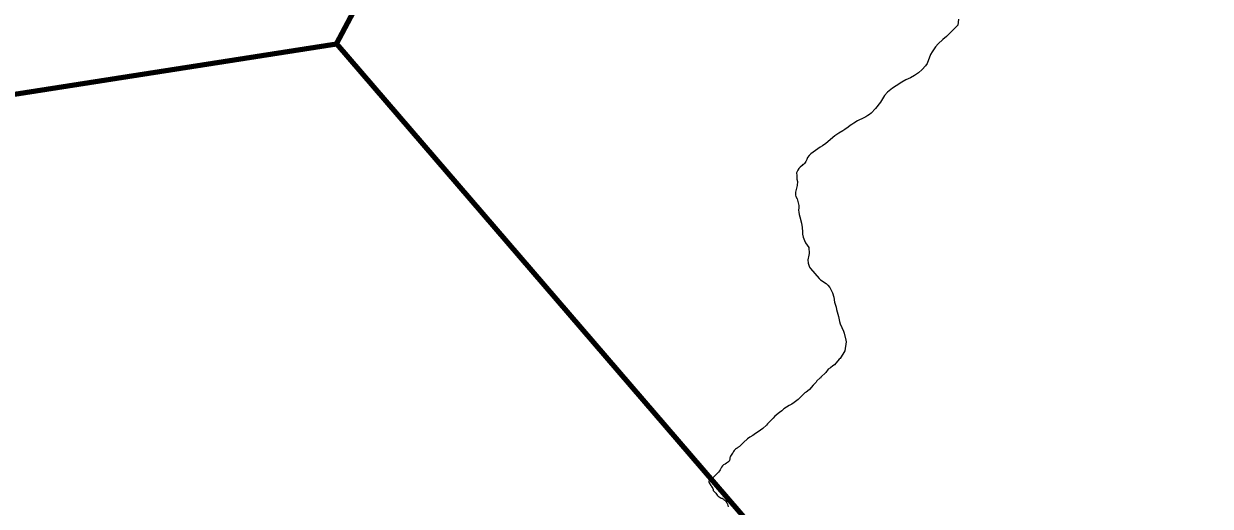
# Model space of a CAD drawing. Extents: x 553962 to 842807, y 8883888 to 9032388.
# Drawn here: x 643783 to 656600, y 8985517 to 8990731 of the extents above; entities that cross this region are included whole.
import ezdxf

# ---------------------------------------------------------------- set-up
doc = ezdxf.new("R2010")
doc.units = 0
doc.header["$LTSCALE"] = 20
doc.layers.add('24', color=7, linetype='Continuous', lineweight=25)
doc.layers.add('9', color=7, linetype='Continuous', lineweight=90)

msp = doc.modelspace()

# ---------------------------------------------------------------- linework, layer by layer
at = {"layer": '24'}
msp.add_line((651186.18, 8985771.91), (651204.84, 8985742.97), dxfattribs=at)
for points in [[(653879.25, 8990781.37), (653873.39, 8990717.3), (653870.96, 8990712.83), (653853.91, 8990697.68), (653837.58, 8990680.46), (653785.84, 8990630.74), (653750.45, 8990593.36), (653711.75, 8990559.99), (653662.27, 8990513.61), (653630.66, 8990479.79), (653595.31, 8990427.98), (653578.65, 8990397.18), (653540.16, 8990301.51), (653523.47, 8990277.27), (653486.49, 8990235.34), (653446.5, 8990200.58), (653425.76, 8990184.61), (653406.17, 8990172.31), (653360.6, 8990147.46), (653312.04, 8990125.16), (653268.18, 8990099.48), (653207.53, 8990058.71), (653167.28, 8990033.49), (653113.79, 8989990.45), (653082.68, 8989954.32), (653036.62, 8989884.22), (652982.55, 8989813.85), (652936.66, 8989764.35), (652918.88, 8989751.12), (652899.69, 8989740.25)], [(652899.69, 8989740.25), (652877.76, 8989724.55), (652836.2, 8989703.28), (652811.91, 8989693.19), (652789.99, 8989682.28), (652749.22, 8989657.72), (652728.38, 8989641.94), (652709.2, 8989630.01), (652689.85, 8989614.11), (652650.96, 8989586.78), (652629.97, 8989575.45), (652587.18, 8989548.71), (652545.84, 8989519.29), (652446.15, 8989438), (652446.15, 8989438), (652410.17, 8989412.29), (652385.62, 8989397.21), (652285, 8989325.55), (652267.22, 8989307.91), (652248.39, 8989284.69), (652242.13, 8989265.44), (652232.12, 8989243.48), (652215.77, 8989220.32), (652206.63, 8989210.29), (652200.3, 8989208.71), (652190.4, 8989198.31), (652168.82, 8989181.81), (652154.89, 8989167.68), (652143.07, 8989149.48), (652131.24, 8989120.96), (652131.35, 8989114.16), (652134.49, 8989097.48), (652135.63, 8989052.18), (652139.72, 8989027.79), (652138.76, 8988983.32), (652120.94, 8988912.64), (652118.49, 8988880.41), (652123.89, 8988863.83), (652137.07, 8988840.55), (652156.49, 8988767.09), (652156.76, 8988741.83), (652151.78, 8988718.25), (652153.76, 8988694.72), (652158.1, 8988671.2), (652167.31, 8988644.8), (652184.82, 8988576.15), (652192.29, 8988528.13), (652195.32, 8988482.81), (652193.6, 8988458.45), (652201.37, 8988423.09), (652217.15, 8988390.28), (652226.71, 8988365.13), (652264.78, 8988314.8), (652266.97, 8988246.6), (652264.39, 8988229.42), (652253.43, 8988180.99), (652254.67, 8988143.88), (652270.84, 8988101.71), (652281.03, 8988087.02), (652328.99, 8988030.57), (652374.19, 8987979.89), (652391.08, 8987963.92), (652449.38, 8987924.57), (652469.84, 8987905.45), (652490.72, 8987881.25)], [(652490.72, 8987881.25), (652510.2, 8987846.38), (652519.88, 8987822.7), (652531.83, 8987775.11), (652540.19, 8987720.83), (652559.15, 8987669.4), (652562.99, 8987641.98), (652575.2, 8987593.23), (652584.87, 8987566.66), (652594.71, 8987515.34), (652603.55, 8987488.84), (652636.26, 8987409.69), (652643.81, 8987386.88), (652663.73, 8987311.62), (652665.05, 8987293.72), (652652.07, 8987197.67), (652601.76, 8987114.46), (652592.4, 8987105.07), (652542.04, 8987045.63), (652522.97, 8987034.65), (652498.28, 8987014.5), (652473.83, 8986997.14), (652445.6, 8986961.2), (652394.55, 8986912.11), (652389.15, 8986902.92), (652383.66, 8986900.81), (652349.64, 8986870.93), (652341.44, 8986859.74), (652310.29, 8986826.15), (652270.84, 8986778.61), (652249.86, 8986759.8), (652233.27, 8986751.7), (652218.9, 8986741.55), (652147.12, 8986669.54), (652105.72, 8986637.33), (652080.23, 8986619.2), (652052.06, 8986604.49)], [(652052.06, 8986604.49), (651993.87, 8986569.6), (651971.71, 8986550.01), (651946.11, 8986530.66), (651897.98, 8986488.9), (651877.6, 8986468.53), (651854.53, 8986442.54), (651837.57, 8986428.41), (651828.29, 8986417.33), (651817.75, 8986407.54), (651807.79, 8986394.68), (651766.07, 8986356.4), (651717.98, 8986321.21), (651688.17, 8986303.06), (651658.14, 8986282.49), (651658.14, 8986282.49), (651626.94, 8986265.36), (651599.83, 8986244.4), (651559.2, 8986206.08), (651520.71, 8986168.7)], [(651204.84, 8985742.97), (651207.23, 8985741.97), (651213.86, 8985728.88), (651218.96, 8985719.56), (651225.94, 8985710.13), (651228.67, 8985698.92), (651231.64, 8985688.18), (651238.74, 8985680.41), (651247.97, 8985669.92), (651257.43, 8985658.14), (651266.07, 8985646.82), (651274.71, 8985637.28), (651284.41, 8985627.74), (651295.76, 8985618.21), (651307, 8985610.1), (651316.46, 8985606.35), (651327.33, 8985603.07), (651336.67, 8985596.96), (651346.25, 8985589.19)], [(651346.25, 8985589.19), (651355.01, 8985581.54), (651363.64, 8985574.6), (651369.8, 8985565.76), (651376.31, 8985552.9), (651383.54, 8985538.04), (651388.51, 8985524.59), (651391.49, 8985509.83)]]:
    msp.add_lwpolyline(points, dxfattribs=at)
msp.add_spline([(651520.71, 8986168.7), (651496.72, 8986150.54), (651465.56, 8986128.27), (651437.73, 8986089.29), (651413.24, 8986049.2), (651407.68, 8986014.68), (651375.4, 8985983.5), (651318.63, 8985938.95), (651306.39, 8985912.23), (651265.21, 8985864.34), (651211.78, 8985817.57), (651197.31, 8985812), (651183.95, 8985788.62), (651186.83, 8985770.91)], degree=3, dxfattribs=at)
at = {"layer": '9'}
msp.add_line((647160.35, 8990513.96), (659714.41, 8975927.23), dxfattribs=at)
msp.add_lwpolyline([(635350.74, 8977923.86), (636116.78, 8981777.4), (642227.98, 8989744.8), (647160.35, 8990513.96), (649828.01, 8995545.55), (655722.5, 9001435.46), (661506.7, 9009120.33)], dxfattribs=at)

doc.saveas('drawing.dxf')
